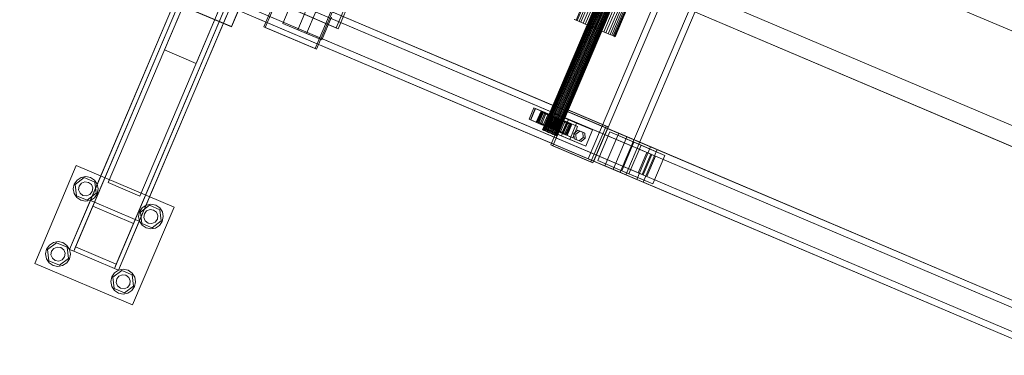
# Model space of a CAD drawing. Header units: millimetres. Extents: x -4738 to 65662, y -68080 to 6847.
# Tile 560 of 656: x 21165 to 22278, y -20394 to -20014. Entities that reach past the tile are written whole.
import ezdxf

# ---------------------------------------------------------------- set-up
doc = ezdxf.new("R2010")
doc.units = ezdxf.units.MM
doc.layers.add('superior_C10', color=7, linetype='Continuous', lineweight=0)

msp = doc.modelspace()

# ---------------------------------------------------------------- linework, layer by layer
at = {"layer": 'superior_C10'}
for p, q in [((18241.459, -18440.523), (27684.903, -22449.244)), ((27685.833, -22449.639), (18242.389, -18440.917)), ((21265.087, -20198.505), (21801.771, -18934.224)), ((21837.671, -18949.463), (21300.986, -20213.744)), ((21328.705, -20048.639), (21738.154, -19084.09)), ((21774.053, -19099.329), (21364.604, -20063.878)), ((21855.105, -19241.208), (21522.969, -20023.631)), ((21525.183, -20024.571), (21857.32, -19242.148)), ((22099.967, -19328.856), (21756.107, -20138.893)), ((21756.261, -20138.958), (22100.12, -19328.921)), ((22100.377, -19329.03), (21756.518, -20139.067)), ((22100.826, -19329.221), (21756.967, -20139.258)), ((22101.323, -19329.431), (21757.463, -20139.469)), ((22102.038, -19329.735), (21758.178, -20139.772)), ((22102.74, -19330.033), (21758.88, -20140.07)), ((22103.671, -19330.428), (21759.812, -20140.466)), ((22104.531, -19330.793), (21760.672, -20140.831)), ((22105.616, -19331.254), (21761.757, -20141.292)), ((22106.575, -19331.661), (21762.716, -20141.699)), ((22107.74, -19332.155), (21763.881, -20142.193)), ((22108.733, -19332.577), (21764.873, -20142.614)), ((22109.897, -19333.071), (21766.038, -20143.109)), ((22110.856, -19333.478), (21766.997, -20143.516)), ((22111.941, -19333.939), (21768.082, -20143.976)), ((22112.801, -19334.304), (21768.942, -20144.341)), ((22113.733, -19334.699), (21769.873, -20144.737)), ((22114.435, -19334.997), (21770.575, -20145.035)), ((22115.15, -19335.301), (21771.29, -20145.338)), ((22115.646, -19335.512), (21771.787, -20145.549)), ((22116.095, -19335.702), (21772.236, -20145.74)), ((22116.352, -19335.811), (21772.493, -20145.849)), ((22116.506, -19335.876), (21772.647, -20145.914)), ((21807.488, -20171.568), (22159.162, -19343.12)), ((22165.621, -19345.862), (21813.947, -20174.31)), ((22195.234, -19358.433), (21843.56, -20186.88)), ((21850.019, -20189.622), (22201.693, -19361.175)), ((22036.976, -19442.095), (21793.813, -20014.92)), ((22038.377, -19442.69), (21795.214, -20015.515)), ((22040.395, -19443.546), (21797.231, -20016.372)), ((22042.376, -19444.387), (21799.213, -20017.213)), ((22045.006, -19445.504), (21801.842, -20018.329)), ((22047.432, -19446.534), (21804.269, -20019.359)), ((22050.494, -19447.834), (21807.331, -20020.659)), ((22053.201, -19448.982), (21810.038, -20021.808)), ((22056.487, -19450.377), (21813.324, -20023.203)), ((22059.289, -19451.567), (21816.126, -20024.392)), ((22062.575, -19452.962), (21819.412, -20025.787)), ((22065.282, -19454.111), (21822.119, -20026.936)), ((22068.344, -19455.411), (21825.181, -20028.236)), ((22070.771, -19456.441), (21827.608, -20029.266)), ((22073.4, -19457.557), (21830.237, -20030.383)), ((22075.382, -19458.398), (21832.218, -20031.224)), ((22077.399, -19459.255), (21834.236, -20032.08)), ((22078.8, -19459.849), (21835.637, -20032.675)), ((22080.069, -19460.388), (21836.906, -20033.213)), ((22080.794, -19460.696), (21837.631, -20033.521)), ((22081.227, -19460.879), (21838.064, -20033.705)), ((21842.077, -20142.796), (20759.905, -19683.416)), ((21851.304, -20146.713), (20769.132, -19687.333)), ((21878.203, -20166.279), (20760.969, -19692.016)), ((21879.44, -20166.805), (20762.207, -19692.541)), ((21878.062, -20158.072), (20795.89, -19698.692)), ((21885.443, -20161.205), (20803.272, -19701.825)), ((21826.447, -20179.616), (20744.275, -19720.236)), ((21868.435, -20189.292), (20751.201, -19715.028)), ((20752.438, -19715.554), (21869.672, -20189.817)), ((20753.502, -19724.153), (21835.674, -20183.533)), ((21862.432, -20194.891), (20780.26, -19735.512)), ((20787.642, -19738.645), (21869.813, -20198.025)), ((21635.079, -19750.743), (22519.132, -20126.021)), ((22520.231, -20126.488), (21636.178, -19751.209)), ((21609.275, -19846.577), (22493.328, -20221.856)), ((22494.427, -20222.322), (21610.374, -19847.043)), ((21245.123, -20218.663), (21367.464, -19930.46)), ((21372.067, -19932.414), (21249.725, -20220.617)), ((21370.113, -19937.017), (21247.772, -20225.22)), ((21293.796, -20244.757), (21416.138, -19956.554)), ((21295.75, -20240.155), (21418.092, -19951.952)), ((21422.694, -19953.905), (21300.353, -20242.108)), ((21435.807, -19948.608), (21404.547, -20022.248)), ((21435.991, -19948.686), (21404.731, -20022.326)), ((21441.261, -20022.624), (21461.58, -19974.758)), ((21463.056, -19975.384), (21442.737, -20023.25)), ((21344.019, -19985.69), (21221.678, -20273.893)), ((21226.28, -20275.847), (21348.622, -19987.644)), ((21228.234, -20271.245), (21350.576, -19983.041)), ((21404.547, -20022.248), (21330.907, -19990.988)), ((21404.731, -20022.326), (21331.092, -19991.066)), ((21462.388, -20018.555), (21473.329, -19992.782)), ((21490.421, -20000.037), (21479.48, -20025.811)), ((21519.296, -19999.258), (21498.977, -20047.124)), ((21500.453, -20047.75), (21520.772, -19999.885)), ((21394.647, -20007.181), (21272.305, -20295.384)), ((21396.601, -20002.579), (21274.259, -20290.782)), ((21276.908, -20297.338), (21399.249, -20009.135)), ((21522.969, -20023.631), (21477.157, -20004.184)), ((21479.371, -20005.124), (21525.183, -20024.571)), ((21500.383, -20004.266), (21489.442, -20030.04)), ((21506.535, -20037.296), (21517.476, -20011.522)), ((21498.977, -20047.124), (21441.261, -20022.624)), ((21442.737, -20023.25), (21441.261, -20022.624)), ((21442.737, -20023.25), (21500.453, -20047.75)), ((21489.442, -20030.04), (21462.388, -20018.555)), ((21479.48, -20025.811), (21462.388, -20018.555)), ((21522.969, -20023.631), (21525.183, -20024.571)), ((21791.819, -20014.074), (21793.813, -20014.92)), ((21795.214, -20015.515), (21792.544, -20014.382)), ((21793.813, -20014.92), (21797.231, -20016.372)), ((21799.213, -20017.213), (21795.214, -20015.515)), ((21797.231, -20016.372), (21801.842, -20018.329)), ((21804.269, -20019.359), (21799.213, -20017.213)), ((21801.842, -20018.329), (21807.331, -20020.659)), ((21810.038, -20021.808), (21804.269, -20019.359)), ((21807.331, -20020.659), (21813.324, -20023.203)), ((21816.126, -20024.392), (21810.038, -20021.808)), ((21813.324, -20023.203), (21819.412, -20025.787)), ((21479.48, -20025.811), (21506.535, -20037.296)), ((21489.442, -20030.04), (21506.535, -20037.296)), ((21822.119, -20026.936), (21816.126, -20024.392)), ((21819.412, -20025.787), (21825.181, -20028.236)), ((21827.608, -20029.266), (21822.119, -20026.936)), ((21825.181, -20028.236), (21830.237, -20030.383)), ((21832.218, -20031.224), (21827.608, -20029.266)), ((21830.237, -20030.383), (21834.236, -20032.08)), ((21835.637, -20032.675), (21832.218, -20031.224)), ((21834.236, -20032.08), (21836.906, -20033.213)), ((21837.631, -20033.521), (21835.637, -20032.675)), ((21836.906, -20033.213), (21838.064, -20033.705)), ((21838.064, -20033.705), (21837.631, -20033.521)), ((21364.604, -20063.878), (21328.705, -20048.639)), ((21498.977, -20047.124), (21500.453, -20047.75)), ((21740.791, -20126.96), (21746.262, -20114.073)), ((21747.738, -20114.699), (21742.267, -20127.586)), ((21742.616, -20127.734), (21748.086, -20114.847)), ((21746.262, -20114.073), (21787.745, -20131.682)), ((21746.262, -20114.073), (21747.738, -20114.699)), ((21789.221, -20132.309), (21747.738, -20114.699)), ((21748.086, -20114.847), (21758.908, -20119.441)), ((21748.086, -20114.847), (21755.837, -20118.137)), ((21753.952, -20118.424), (21749.263, -20129.47)), ((21749.587, -20129.607), (21754.276, -20118.561)), ((21754.818, -20118.791), (21750.13, -20129.837)), ((21755.837, -20118.137), (21750.366, -20131.024)), ((21755.767, -20119.194), (21751.078, -20130.24)), ((21756.815, -20119.639), (21752.126, -20130.685)), ((21758.908, -20119.441), (21753.437, -20132.328)), ((21758.325, -20120.28), (21753.636, -20131.326)), ((21763.141, -20122.324), (21753.952, -20118.424)), ((21753.952, -20118.424), (21754.818, -20118.791)), ((21754.276, -20118.561), (21753.952, -20118.424)), ((21755.767, -20119.194), (21754.276, -20118.561)), ((21754.276, -20118.561), (21763.294, -20122.389)), ((21763.551, -20122.498), (21754.818, -20118.791)), ((21754.818, -20118.791), (21756.815, -20119.639)), ((21759.807, -20120.909), (21755.118, -20131.955)), ((21764.001, -20122.689), (21755.767, -20119.194)), ((21758.325, -20120.28), (21755.767, -20119.194)), ((21766.658, -20122.731), (21755.837, -20118.137)), ((21764.497, -20122.9), (21756.815, -20119.639)), ((21756.815, -20119.639), (21759.807, -20120.909)), ((21761.774, -20121.744), (21757.085, -20132.79)), ((21765.212, -20123.203), (21758.325, -20120.28)), ((21761.774, -20121.744), (21758.325, -20120.28)), ((21758.452, -20133.37), (21763.141, -20122.324)), ((21763.294, -20122.389), (21758.605, -20133.435)), ((21758.862, -20133.544), (21763.551, -20122.498)), ((21763.589, -20122.514), (21758.9, -20133.56)), ((21766.658, -20122.731), (21758.908, -20119.441)), ((21759.278, -20138.066), (21767.092, -20119.656)), ((21759.312, -20133.735), (21764.001, -20122.689)), ((21765.914, -20123.501), (21759.807, -20120.909)), ((21759.807, -20120.909), (21763.589, -20122.514)), ((21759.808, -20133.946), (21764.497, -20122.9)), ((21760.523, -20134.249), (21765.212, -20123.203)), ((21761.188, -20135.618), (21766.658, -20122.731)), ((21765.88, -20123.487), (21761.191, -20134.533)), ((21761.225, -20134.547), (21765.914, -20123.501)), ((21766.846, -20123.897), (21761.774, -20121.744)), ((21765.88, -20123.487), (21761.774, -20121.744)), ((21762.157, -20134.943), (21766.846, -20123.897)), ((21763.551, -20122.498), (21763.141, -20122.324)), ((21763.141, -20122.324), (21763.294, -20122.389)), ((21763.294, -20122.389), (21764.001, -20122.689)), ((21764.497, -20122.9), (21763.551, -20122.498)), ((21767.706, -20124.262), (21763.589, -20122.514)), ((21763.589, -20122.514), (21767.904, -20124.346)), ((21764.001, -20122.689), (21765.212, -20123.203)), ((21765.914, -20123.501), (21764.497, -20122.9)), ((21765.212, -20123.203), (21766.846, -20123.897)), ((21765.484, -20155.91), (21782.677, -20115.408)), ((21768.791, -20124.723), (21765.88, -20123.487)), ((21770.362, -20125.39), (21765.88, -20123.487)), ((21767.706, -20124.262), (21765.914, -20123.501)), ((21766.846, -20123.897), (21768.791, -20124.723)), ((21767.092, -20119.656), (21785.129, -20127.313)), ((21767.092, -20119.656), (21794.511, -20131.295)), ((21784.891, -20116.348), (21767.698, -20156.85)), ((21782.677, -20115.408), (21827.767, -20134.549)), ((21782.677, -20115.408), (21784.891, -20116.348)), ((21829.982, -20135.489), (21784.891, -20116.348)), ((21782.274, -20144.569), (21740.791, -20126.96)), ((21742.267, -20127.586), (21740.791, -20126.96)), ((21742.267, -20127.586), (21783.751, -20145.196)), ((21753.437, -20132.328), (21742.616, -20127.734)), ((21750.366, -20131.024), (21742.616, -20127.734)), ((21750.13, -20129.837), (21749.263, -20129.47)), ((21749.263, -20129.47), (21758.452, -20133.37)), ((21749.263, -20129.47), (21749.587, -20129.607)), ((21758.605, -20133.435), (21749.587, -20129.607)), ((21749.587, -20129.607), (21751.078, -20130.24)), ((21752.126, -20130.685), (21750.13, -20129.837)), ((21750.13, -20129.837), (21758.862, -20133.544)), ((21750.366, -20131.024), (21761.188, -20135.618)), ((21751.078, -20130.24), (21759.312, -20133.735)), ((21751.078, -20130.24), (21753.636, -20131.326)), ((21755.118, -20131.955), (21752.126, -20130.685)), ((21752.126, -20130.685), (21759.808, -20133.946)), ((21753.437, -20132.328), (21761.188, -20135.618)), ((21753.636, -20131.326), (21760.523, -20134.249)), ((21753.636, -20131.326), (21757.085, -20132.79)), ((21758.9, -20133.56), (21755.118, -20131.955)), ((21755.118, -20131.955), (21761.225, -20134.547)), ((21757.085, -20132.79), (21762.157, -20134.943)), ((21757.085, -20132.79), (21761.191, -20134.533)), ((21758.452, -20133.37), (21758.862, -20133.544)), ((21758.605, -20133.435), (21758.452, -20133.37)), ((21759.312, -20133.735), (21758.605, -20133.435)), ((21758.862, -20133.544), (21759.808, -20133.946)), ((21763.215, -20135.392), (21758.9, -20133.56)), ((21758.9, -20133.56), (21763.017, -20135.308)), ((21760.523, -20134.249), (21759.312, -20133.735)), ((21759.808, -20133.946), (21761.225, -20134.547)), ((21762.157, -20134.943), (21760.523, -20134.249)), ((21761.191, -20134.533), (21764.102, -20135.769)), ((21761.191, -20134.533), (21765.673, -20136.436)), ((21761.225, -20134.547), (21763.017, -20135.308)), ((21764.102, -20135.769), (21762.157, -20134.943)), ((21763.017, -20135.308), (21767.706, -20124.262)), ((21767.904, -20124.346), (21763.215, -20135.392)), ((21764.102, -20135.769), (21768.791, -20124.723)), ((21765.061, -20136.176), (21769.75, -20125.13)), ((21770.362, -20125.39), (21765.673, -20136.436)), ((21766.225, -20136.67), (21770.914, -20125.624)), ((21767.218, -20137.091), (21771.907, -20126.045)), ((21769.75, -20125.13), (21767.706, -20124.262)), ((21772.458, -20126.28), (21767.769, -20137.326)), ((21769.75, -20125.13), (21767.904, -20124.346)), ((21767.904, -20124.346), (21772.458, -20126.28)), ((21768.382, -20137.586), (21773.071, -20126.54)), ((21768.791, -20124.723), (21770.914, -20125.624)), ((21769.341, -20137.993), (21774.03, -20126.947)), ((21771.907, -20126.045), (21769.75, -20125.13)), ((21774.917, -20127.323), (21770.228, -20138.369)), ((21770.914, -20125.624), (21770.362, -20125.39)), ((21774.917, -20127.323), (21770.362, -20125.39)), ((21770.426, -20138.453), (21775.115, -20127.407)), ((21770.914, -20125.624), (21773.071, -20126.54)), ((21771.286, -20138.818), (21775.975, -20127.772)), ((21771.473, -20139.984), (21776.944, -20127.097)), ((21774.03, -20126.947), (21771.907, -20126.045)), ((21771.907, -20126.045), (21772.458, -20126.28)), ((21772.218, -20139.214), (21776.907, -20128.168)), ((21776.941, -20128.182), (21772.252, -20139.228)), ((21772.458, -20126.28), (21776.941, -20128.182)), ((21772.92, -20139.512), (21777.609, -20128.466)), ((21773.071, -20126.54), (21774.917, -20127.323)), ((21773.071, -20126.54), (21775.115, -20127.407)), ((21773.635, -20139.815), (21778.324, -20128.769)), ((21775.975, -20127.772), (21774.03, -20126.947)), ((21774.03, -20126.947), (21776.941, -20128.182)), ((21774.131, -20140.026), (21778.82, -20128.98)), ((21779.232, -20129.155), (21774.543, -20140.201)), ((21774.581, -20140.217), (21779.27, -20129.171)), ((21774.838, -20140.326), (21779.527, -20129.28)), ((21779.232, -20129.155), (21774.917, -20127.323)), ((21774.991, -20140.391), (21779.68, -20129.345)), ((21775.115, -20127.407), (21779.232, -20129.155)), ((21775.115, -20127.407), (21776.907, -20128.168)), ((21777.609, -20128.466), (21775.975, -20127.772)), ((21775.975, -20127.772), (21781.047, -20129.925)), ((21781.047, -20129.925), (21776.358, -20140.971)), ((21776.907, -20128.168), (21783.014, -20130.76)), ((21776.907, -20128.168), (21778.324, -20128.769)), ((21776.941, -20128.182), (21781.047, -20129.925)), ((21776.944, -20127.097), (21787.766, -20131.691)), ((21776.944, -20127.097), (21784.695, -20130.387)), ((21785.129, -20127.313), (21777.314, -20145.723)), ((21778.82, -20128.98), (21777.609, -20128.466)), ((21777.609, -20128.466), (21784.496, -20131.39)), ((21778.324, -20128.769), (21786.006, -20132.03)), ((21778.324, -20128.769), (21779.27, -20129.171)), ((21783.014, -20130.76), (21778.325, -20141.806)), ((21779.527, -20129.28), (21778.82, -20128.98)), ((21778.82, -20128.98), (21787.053, -20132.475)), ((21784.695, -20130.387), (21779.224, -20143.274)), ((21783.014, -20130.76), (21779.232, -20129.155)), ((21779.27, -20129.171), (21788.002, -20132.878)), ((21779.27, -20129.171), (21779.68, -20129.345)), ((21779.68, -20129.345), (21779.527, -20129.28)), ((21779.527, -20129.28), (21788.545, -20133.108)), ((21779.68, -20129.345), (21788.868, -20133.246)), ((21784.496, -20131.39), (21779.807, -20142.436)), ((21781.047, -20129.925), (21784.496, -20131.39)), ((21786.006, -20132.03), (21781.317, -20143.076)), ((21787.745, -20131.682), (21782.274, -20144.569)), ((21787.766, -20131.691), (21782.295, -20144.578)), ((21787.053, -20132.475), (21782.364, -20143.521)), ((21786.006, -20132.03), (21783.014, -20130.76)), ((21788.002, -20132.878), (21783.313, -20143.924)), ((21783.751, -20145.196), (21789.221, -20132.309)), ((21788.545, -20133.108), (21783.856, -20144.154)), ((21788.868, -20133.246), (21784.179, -20144.292)), ((21784.496, -20131.39), (21787.053, -20132.475)), ((21795.516, -20134.981), (21784.695, -20130.387)), ((21812.547, -20138.952), (21785.129, -20127.313)), ((21788.002, -20132.878), (21786.006, -20132.03)), ((21794.511, -20131.295), (21786.696, -20149.705)), ((21787.053, -20132.475), (21788.545, -20133.108)), ((21789.221, -20132.309), (21787.745, -20131.682)), ((21795.516, -20134.981), (21787.766, -20131.691)), ((21788.868, -20133.246), (21788.002, -20132.878)), ((21788.545, -20133.108), (21788.868, -20133.246)), ((21790.046, -20147.868), (21795.516, -20134.981)), ((21812.547, -20138.952), (21794.511, -20131.295)), ((21827.767, -20134.549), (21810.574, -20175.051)), ((21829.982, -20135.489), (21827.767, -20134.549)), ((21756.518, -20139.067), (21756.107, -20138.893)), ((21756.107, -20138.893), (21756.261, -20138.958)), ((21756.261, -20138.958), (21756.967, -20139.258)), ((21757.463, -20139.469), (21756.518, -20139.067)), ((21756.967, -20139.258), (21758.178, -20139.772)), ((21758.88, -20140.07), (21757.463, -20139.469)), ((21758.178, -20139.772), (21759.812, -20140.466)), ((21760.672, -20140.831), (21758.88, -20140.07)), ((21777.314, -20145.723), (21759.278, -20138.066)), ((21786.696, -20149.705), (21759.278, -20138.066)), ((21759.812, -20140.466), (21761.757, -20141.292)), ((21762.716, -20141.699), (21760.672, -20140.831)), ((21761.757, -20141.292), (21763.881, -20142.193)), ((21764.873, -20142.614), (21762.716, -20141.699)), ((21763.017, -20135.308), (21765.061, -20136.176)), ((21767.769, -20137.326), (21763.215, -20135.392)), ((21763.215, -20135.392), (21765.061, -20136.176)), ((21763.881, -20142.193), (21766.038, -20143.109)), ((21766.225, -20136.67), (21764.102, -20135.769)), ((21766.997, -20143.516), (21764.873, -20142.614)), ((21765.061, -20136.176), (21767.218, -20137.091)), ((21765.673, -20136.436), (21766.225, -20136.67)), ((21765.673, -20136.436), (21770.228, -20138.369)), ((21766.038, -20143.109), (21768.082, -20143.976)), ((21768.382, -20137.586), (21766.225, -20136.67)), ((21768.942, -20144.341), (21766.997, -20143.516)), ((21767.769, -20137.326), (21767.218, -20137.091)), ((21767.218, -20137.091), (21769.341, -20137.993)), ((21772.252, -20139.228), (21767.769, -20137.326)), ((21768.082, -20143.976), (21769.873, -20144.737)), ((21770.228, -20138.369), (21768.382, -20137.586)), ((21770.426, -20138.453), (21768.382, -20137.586)), ((21770.575, -20145.035), (21768.942, -20144.341)), ((21772.252, -20139.228), (21769.341, -20137.993)), ((21769.341, -20137.993), (21771.286, -20138.818)), ((21769.873, -20144.737), (21771.29, -20145.338)), ((21770.228, -20138.369), (21774.543, -20140.201)), ((21774.543, -20140.201), (21770.426, -20138.453)), ((21772.218, -20139.214), (21770.426, -20138.453)), ((21771.787, -20145.549), (21770.575, -20145.035)), ((21776.358, -20140.971), (21771.286, -20138.818)), ((21771.286, -20138.818), (21772.92, -20139.512)), ((21771.29, -20145.338), (21772.236, -20145.74)), ((21782.295, -20144.578), (21771.473, -20139.984)), ((21779.224, -20143.274), (21771.473, -20139.984)), ((21772.493, -20145.849), (21771.787, -20145.549)), ((21778.325, -20141.806), (21772.218, -20139.214)), ((21773.635, -20139.815), (21772.218, -20139.214)), ((21772.236, -20145.74), (21772.647, -20145.914)), ((21776.358, -20140.971), (21772.252, -20139.228)), ((21772.647, -20145.914), (21772.493, -20145.849)), ((21779.807, -20142.436), (21772.92, -20139.512)), ((21772.92, -20139.512), (21774.131, -20140.026)), ((21781.317, -20143.076), (21773.635, -20139.815)), ((21774.581, -20140.217), (21773.635, -20139.815)), ((21782.364, -20143.521), (21774.131, -20140.026)), ((21774.131, -20140.026), (21774.838, -20140.326)), ((21774.543, -20140.201), (21778.325, -20141.806)), ((21783.313, -20143.924), (21774.581, -20140.217)), ((21774.991, -20140.391), (21774.581, -20140.217)), ((21783.856, -20144.154), (21774.838, -20140.326)), ((21774.838, -20140.326), (21774.991, -20140.391)), ((21784.179, -20144.292), (21774.991, -20140.391)), ((21779.807, -20142.436), (21776.358, -20140.971)), ((21777.314, -20145.723), (21804.732, -20157.362)), ((21778.325, -20141.806), (21781.317, -20143.076)), ((21779.224, -20143.274), (21790.046, -20147.868)), ((21782.364, -20143.521), (21779.807, -20142.436)), ((21781.317, -20143.076), (21783.313, -20143.924)), ((21782.274, -20144.569), (21783.751, -20145.196)), ((21782.295, -20144.578), (21790.046, -20147.868)), ((21783.856, -20144.154), (21782.364, -20143.521)), ((21783.313, -20143.924), (21784.179, -20144.292)), ((21784.179, -20144.292), (21783.856, -20144.154)), ((21795.951, -20139.298), (21791.215, -20142.933)), ((21791.215, -20142.933), (21791.89, -20148.864)), ((21791.215, -20142.933), (21793.429, -20143.873)), ((21793.429, -20143.873), (21798.165, -20140.238)), ((21794.104, -20149.804), (21793.429, -20143.873)), ((21801.361, -20141.595), (21795.951, -20139.298)), ((21795.951, -20139.298), (21798.165, -20140.238)), ((21798.165, -20140.238), (21803.576, -20142.535)), ((21802.037, -20147.526), (21801.361, -20141.595)), ((21801.361, -20141.595), (21803.576, -20142.535)), ((21803.576, -20142.535), (21804.251, -20148.466)), ((21804.732, -20157.362), (21812.547, -20138.952)), ((21812.789, -20175.991), (21829.982, -20135.489)), ((21818.51, -20173.531), (21832.186, -20141.313)), ((21842.077, -20142.796), (21826.447, -20179.616)), ((21832.186, -20141.313), (21859.24, -20152.798)), ((21832.186, -20141.313), (21867.248, -20156.197)), ((21851.304, -20146.713), (21842.077, -20142.796)), ((22924.248, -20602.175), (21842.077, -20142.796)), ((21810.574, -20175.051), (21765.484, -20155.91)), ((21767.698, -20156.85), (21765.484, -20155.91)), ((21767.698, -20156.85), (21812.789, -20175.991)), ((21786.696, -20149.705), (21804.732, -20157.362)), ((21791.89, -20148.864), (21797.301, -20151.161)), ((21791.89, -20148.864), (21794.104, -20149.804)), ((21799.515, -20152.101), (21794.104, -20149.804)), ((21797.301, -20151.161), (21802.037, -20147.526)), ((21797.301, -20151.161), (21799.515, -20152.101)), ((21804.251, -20148.466), (21799.515, -20152.101)), ((21804.251, -20148.466), (21802.037, -20147.526)), ((21835.674, -20183.533), (21851.304, -20146.713)), ((21859.24, -20152.798), (21845.564, -20185.015)), ((22933.475, -20606.092), (21851.304, -20146.713)), ((21867.248, -20156.197), (21853.572, -20188.415)), ((21859.24, -20152.798), (21894.303, -20167.682)), ((21894.303, -20167.682), (21867.248, -20156.197)), ((21878.062, -20158.072), (21862.432, -20194.891)), ((21873.972, -20164.483), (21864.204, -20187.496)), ((21868.435, -20189.292), (21878.203, -20166.279)), ((21879.44, -20166.805), (21869.672, -20189.817)), ((21869.813, -20198.025), (21885.443, -20161.205)), ((21883.671, -20168.601), (21873.972, -20164.483)), ((22921.082, -20608.979), (21873.972, -20164.483)), ((21885.443, -20161.205), (21878.062, -20158.072)), ((22960.233, -20617.451), (21878.062, -20158.072)), ((21878.203, -20166.279), (21879.44, -20166.805)), ((21880.627, -20199.899), (21894.303, -20167.682)), ((22967.615, -20620.584), (21885.443, -20161.205)), ((21182.341, -20289.786), (21229.23, -20179.326)), ((21229.23, -20179.326), (21339.69, -20226.216)), ((21843.56, -20186.88), (21807.488, -20171.568)), ((21813.947, -20174.31), (21807.488, -20171.568)), ((21810.574, -20175.051), (21812.789, -20175.991)), ((21813.947, -20174.31), (21850.019, -20189.622)), ((21845.564, -20185.015), (21818.51, -20173.531)), ((21853.572, -20188.415), (21818.51, -20173.531)), ((21873.903, -20191.613), (21883.671, -20168.601)), ((22930.781, -20613.096), (21883.671, -20168.601)), ((21826.447, -20179.616), (21835.674, -20183.533)), ((22908.618, -20638.995), (21826.447, -20179.616)), ((21835.674, -20183.533), (22917.845, -20642.912)), ((21843.56, -20186.88), (21850.019, -20189.622)), ((21845.564, -20185.015), (21880.627, -20199.899)), ((21853.572, -20188.415), (21880.627, -20199.899)), ((21864.204, -20187.496), (21873.903, -20191.613)), ((22911.313, -20631.991), (21864.204, -20187.496)), ((21869.672, -20189.817), (21868.435, -20189.292)), ((21225.826, -20205.429), (21226.938, -20200.08)), ((21226.938, -20200.08), (21230.013, -20195.565)), ((21228.043, -20200.549), (21238.266, -20192.846)), ((21229.603, -20213.254), (21228.043, -20200.549)), ((21230.013, -20195.565), (21234.581, -20192.57)), ((21232.461, -20202.425), (21235.011, -20199.162)), ((21234.581, -20192.57), (21239.948, -20191.552)), ((21235.011, -20199.162), (21238.851, -20197.611)), ((21238.266, -20192.846), (21250.048, -20197.848)), ((21238.851, -20197.611), (21242.951, -20198.187)), ((21239.948, -20191.552), (21245.296, -20192.664)), ((21242.951, -20198.187), (21246.215, -20200.737)), ((21245.296, -20192.664), (21249.811, -20195.738)), ((21246.215, -20200.737), (21247.766, -20204.576)), ((21249.811, -20195.738), (21252.806, -20200.307)), ((21250.048, -20197.848), (21251.608, -20210.553)), ((21252.806, -20200.307), (21253.825, -20205.673)), ((21300.986, -20213.744), (21265.087, -20198.505)), ((21862.432, -20194.891), (21869.813, -20198.025)), ((22944.603, -20654.271), (21862.432, -20194.891)), ((21869.813, -20198.025), (22951.985, -20657.404)), ((21873.903, -20191.613), (22921.012, -20636.109)), ((21226.845, -20210.795), (21225.826, -20205.429)), ((21229.84, -20215.364), (21226.845, -20210.795)), ((21231.885, -20206.526), (21232.461, -20202.425)), ((21233.436, -20210.365), (21231.885, -20206.526)), ((21236.699, -20212.915), (21233.436, -20210.365)), ((21244.64, -20211.94), (21240.8, -20213.491)), ((21251.608, -20210.553), (21241.385, -20218.256)), ((21247.189, -20208.677), (21244.64, -20211.94)), ((21247.766, -20204.576), (21247.189, -20208.677)), ((21252.712, -20211.021), (21249.638, -20215.537)), ((21253.825, -20205.673), (21252.712, -20211.021)), ((21221.678, -20273.893), (21245.123, -20218.663)), ((21249.725, -20220.617), (21226.28, -20275.847)), ((21241.385, -20218.256), (21229.603, -20213.254)), ((21234.355, -20218.438), (21229.84, -20215.364)), ((21239.703, -20219.55), (21234.355, -20218.438)), ((21240.8, -20213.491), (21236.699, -20212.915)), ((21245.07, -20218.532), (21239.703, -20219.55)), ((21249.638, -20215.537), (21245.07, -20218.532)), ((21245.123, -20218.663), (21249.725, -20220.617)), ((21247.772, -20225.22), (21249.725, -20220.617)), ((21249.725, -20220.617), (21295.75, -20240.155)), ((21303.653, -20226.825), (21308.221, -20223.83)), ((21308.221, -20223.83), (21313.588, -20222.811)), ((21313.588, -20222.811), (21318.936, -20223.924)), ((21318.936, -20223.924), (21323.451, -20226.998)), ((21293.796, -20244.757), (21247.772, -20225.22)), ((21339.69, -20226.216), (21292.8, -20336.676)), ((21299.466, -20236.688), (21300.578, -20231.34)), ((21300.578, -20231.34), (21303.653, -20226.825)), ((21301.683, -20231.809), (21311.905, -20224.106)), ((21303.242, -20244.514), (21301.683, -20231.809)), ((21305.525, -20237.786), (21306.101, -20233.685)), ((21306.101, -20233.685), (21308.651, -20230.422)), ((21308.651, -20230.422), (21312.49, -20228.871)), ((21311.905, -20224.106), (21323.688, -20229.108)), ((21312.49, -20228.871), (21316.591, -20229.447)), ((21316.591, -20229.447), (21319.854, -20231.996)), ((21319.854, -20231.996), (21321.406, -20235.836)), ((21323.451, -20226.998), (21326.446, -20231.567)), ((21323.688, -20229.108), (21325.248, -20241.812)), ((21326.446, -20231.567), (21327.465, -20236.933)), ((21272.305, -20295.384), (21295.75, -20240.155)), ((21300.353, -20242.108), (21276.908, -20297.338)), ((21295.75, -20240.155), (21293.796, -20244.757)), ((21295.75, -20240.155), (21300.353, -20242.108)), ((21300.484, -20242.055), (21299.466, -20236.688)), ((21303.479, -20246.623), (21300.484, -20242.055)), ((21315.025, -20249.516), (21303.242, -20244.514)), ((21307.076, -20241.625), (21305.525, -20237.786)), ((21310.339, -20244.175), (21307.076, -20241.625)), ((21314.44, -20244.751), (21310.339, -20244.175)), ((21318.28, -20243.2), (21314.44, -20244.751)), ((21325.248, -20241.812), (21315.025, -20249.516)), ((21320.829, -20239.937), (21318.28, -20243.2)), ((21321.406, -20235.836), (21320.829, -20239.937)), ((21326.352, -20242.281), (21323.278, -20246.797)), ((21327.465, -20236.933), (21326.352, -20242.281)), ((21307.995, -20249.698), (21303.479, -20246.623)), ((21313.343, -20250.81), (21307.995, -20249.698)), ((21318.709, -20249.792), (21313.343, -20250.81)), ((21323.278, -20246.797), (21318.709, -20249.792)), ((21196.783, -20274.189), (21207.006, -20266.486)), ((21198.753, -20269.205), (21203.321, -20266.21)), ((21203.321, -20266.21), (21208.688, -20265.191)), ((21207.006, -20266.486), (21218.788, -20271.488)), ((21208.688, -20265.191), (21214.036, -20266.304)), ((21214.036, -20266.304), (21218.551, -20269.378)), ((21194.566, -20279.068), (21195.678, -20273.72)), ((21195.585, -20284.435), (21194.566, -20279.068)), ((21195.678, -20273.72), (21198.753, -20269.205)), ((21198.343, -20286.894), (21196.783, -20274.189)), ((21200.625, -20280.166), (21201.201, -20276.065)), ((21201.201, -20276.065), (21203.751, -20272.802)), ((21203.751, -20272.802), (21207.591, -20271.25)), ((21207.591, -20271.25), (21211.691, -20271.827)), ((21211.691, -20271.827), (21214.955, -20274.376)), ((21214.955, -20274.376), (21216.506, -20278.216)), ((21216.506, -20278.216), (21215.929, -20282.317)), ((21218.551, -20269.378), (21221.546, -20273.947)), ((21218.788, -20271.488), (21220.348, -20284.192)), ((21222.565, -20279.313), (21221.452, -20284.661)), ((21221.546, -20273.947), (21222.565, -20279.313)), ((21226.28, -20275.847), (21221.678, -20273.893)), ((21226.28, -20275.847), (21228.234, -20271.245)), ((21272.305, -20295.384), (21226.28, -20275.847)), ((21228.234, -20271.245), (21274.259, -20290.782)), ((21292.8, -20336.676), (21182.341, -20289.786)), ((21198.58, -20289.003), (21195.585, -20284.435)), ((21210.125, -20291.895), (21198.343, -20286.894)), ((21203.095, -20292.078), (21198.58, -20289.003)), ((21202.176, -20284.005), (21200.625, -20280.166)), ((21205.439, -20286.555), (21202.176, -20284.005)), ((21209.54, -20287.131), (21205.439, -20286.555)), ((21213.38, -20285.58), (21209.54, -20287.131)), ((21220.348, -20284.192), (21210.125, -20291.895)), ((21215.929, -20282.317), (21213.38, -20285.58)), ((21218.378, -20289.176), (21213.81, -20292.171)), ((21221.452, -20284.661), (21218.378, -20289.176)), ((21208.443, -20293.19), (21203.095, -20292.078)), ((21213.81, -20292.171), (21208.443, -20293.19)), ((21269.318, -20304.98), (21272.393, -20300.465)), ((21270.423, -20305.449), (21280.646, -20297.746)), ((21274.259, -20290.782), (21272.305, -20295.384)), ((21276.908, -20297.338), (21272.305, -20295.384)), ((21272.393, -20300.465), (21276.961, -20297.47)), ((21276.961, -20297.47), (21282.328, -20296.451)), ((21280.646, -20297.746), (21292.428, -20302.748)), ((21282.328, -20296.451), (21287.676, -20297.564)), ((21287.676, -20297.564), (21292.191, -20300.638)), ((21292.191, -20300.638), (21295.186, -20305.206)), ((21268.206, -20310.328), (21269.318, -20304.98)), ((21269.225, -20315.695), (21268.206, -20310.328)), ((21271.983, -20318.154), (21270.423, -20305.449)), ((21274.265, -20311.425), (21274.841, -20307.325)), ((21275.816, -20315.265), (21274.265, -20311.425)), ((21274.841, -20307.325), (21277.391, -20304.061)), ((21277.391, -20304.061), (21281.23, -20302.51)), ((21281.23, -20302.51), (21285.331, -20303.087)), ((21285.331, -20303.087), (21288.594, -20305.636)), ((21288.594, -20305.636), (21290.146, -20309.476)), ((21290.146, -20309.476), (21289.569, -20313.577)), ((21292.428, -20302.748), (21293.988, -20315.452)), ((21296.205, -20310.573), (21295.092, -20315.921)), ((21295.186, -20305.206), (21296.205, -20310.573)), ((21272.22, -20320.263), (21269.225, -20315.695)), ((21283.765, -20323.155), (21271.983, -20318.154)), ((21276.735, -20323.338), (21272.22, -20320.263)), ((21279.079, -20317.815), (21275.816, -20315.265)), ((21282.083, -20324.45), (21276.735, -20323.338)), ((21283.18, -20318.391), (21279.079, -20317.815)), ((21287.449, -20323.431), (21282.083, -20324.45)), ((21287.02, -20316.84), (21283.18, -20318.391)), ((21293.988, -20315.452), (21283.765, -20323.155)), ((21289.569, -20313.577), (21287.02, -20316.84)), ((21292.018, -20320.436), (21287.449, -20323.431)), ((21295.092, -20315.921), (21292.018, -20320.436))]:
    msp.add_line(p, q, dxfattribs=at)

doc.saveas('drawing.dxf')
